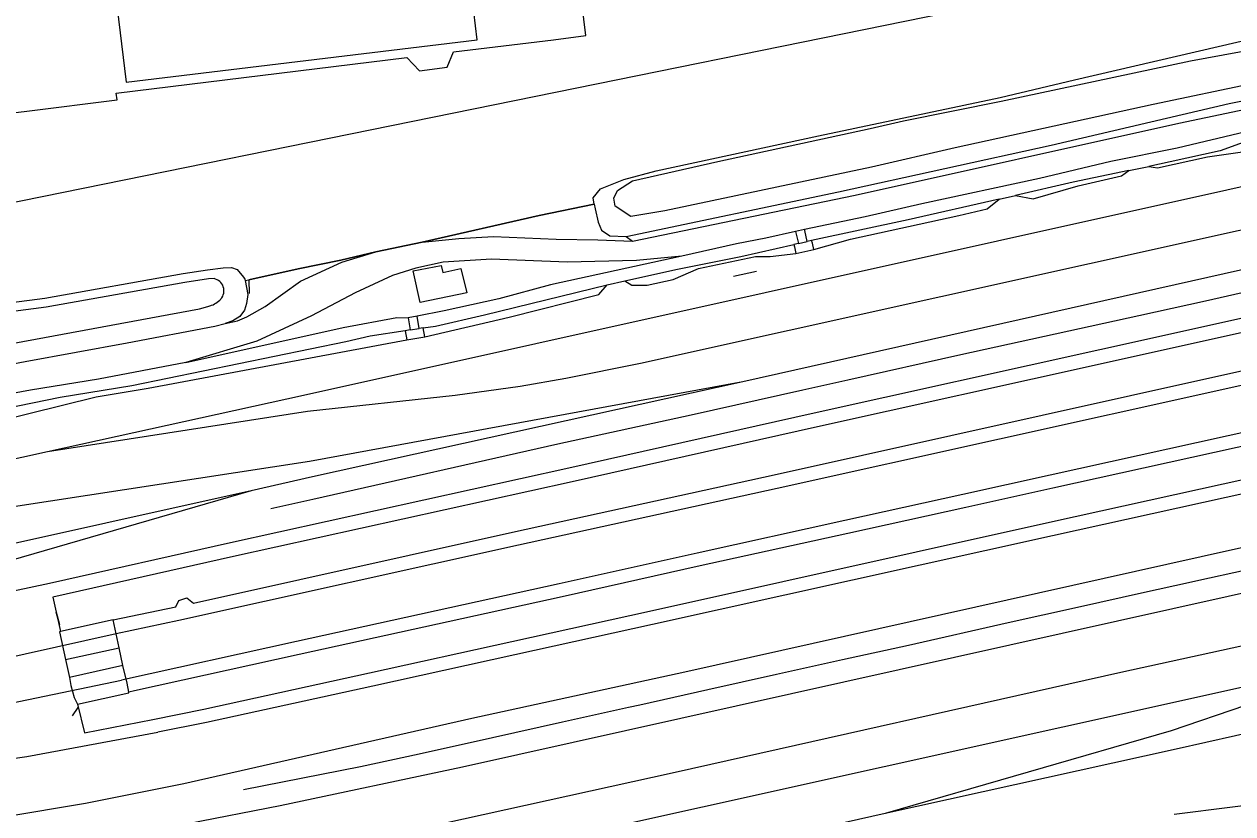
# Model space of a CAD drawing. Extents: x 161477 to 163040, y 383680 to 384868.
# Drawn here: x 162118.8 to 162250.6, y 383907.9 to 383994.1 of the extents above; entities that cross this region are included whole.
import ezdxf

# ---------------------------------------------------------------- set-up
doc = ezdxf.new("R2010")
doc.units = 0
for name, color, linetype in [('IMGEO_Grasland_overig', 7, 'Continuous'), ('IMGEO_Hek', 7, 'Continuous'), ('IMGEO_Loofbos', 7, 'Continuous'), ('IMGEO_Overweg_gesloten', 7, 'Continuous'), ('IMGEO_Pand', 7, 'Continuous'), ('IMGEO_Perron', 7, 'Continuous'), ('IMGEO_Spoor', 7, 'Continuous'), ('IMGEO_Spoorbaan_halfverhard', 7, 'Continuous'), ('IMGEO_Terreindeel_onvherhard', 7, 'Continuous'), ('IMGEO_Voetpad_op_trap', 7, 'Continuous'), ('IMGEO_Waterloop', 7, 'Continuous')]:
    doc.layers.add(name, color=color, linetype=linetype)

msp = doc.modelspace()

# ---------------------------------------------------------------- linework, layer by layer
at = {"layer": 'IMGEO_Grasland_overig'}
for points in [[(162184.4, 383970.91), (162207.55, 383975.75), (162230.73, 383980.85), (162250.15, 383985.41), (162261.88, 383987.71), (162277.97, 383991.3), (162289.61, 383993.74), (162306.41, 383997.6), (162319.36, 384000.44), (162336.74, 384004.62), (162348.52, 384007.18), (162386.42, 384015.02), (162399.08, 384018), (162417.06, 384021.91), (162428.2, 384024.54), (162465.46, 384031.71)], [(162185.09, 383970.4), (162209.37, 383975.39), (162244.66, 383983.25), (162282.78, 383991.27), (162306.35, 383997.16), (162319.02, 384000.06), (162336.64, 384003.73), (162362.3, 384009.07), (162386.31, 384014.48), (162405.43, 384018.65), (162413.58, 384020.62), (162434.97, 384025.14), (162473.66, 384032.52)], [(162251.97, 383982.32), (162244.47, 383980.54), (162237.27, 383979.06), (162229.46, 383977.21), (162216.65, 383974.44), (162210.47, 383973.03), (162203.84, 383971.67)], [(162251.68, 383981.14), (162249.19, 383980.25), (162243.71, 383979.03), (162241.39, 383978.54)], [(162239.2, 383978.08), (162233.15, 383976.81), (162226.87, 383975.37)], [(162225.07, 383974.96), (162215.14, 383972.7), (162204.63, 383970.46)], [(162180.92, 383974.41), (162181.01, 383973.91), (162181.36, 383972.47), (162181.7, 383971.57), (162182.62, 383970.95), (162184.4, 383970.91)], [(162162.15, 383970.28), (162166.17, 383970.69), (162169.95, 383970.89), (162176.77, 383970.6), (162181.3, 383970.54), (162185.09, 383970.4)], [(162184.4, 383970.91), (162185.09, 383970.4)], [(162202.87, 383971.44), (162199.65, 383970.72), (162196.45, 383970.1), (162190.46, 383968.74)], [(162184.25, 383966.07), (162190.01, 383967.34), (162196.89, 383968.71), (162202.69, 383970.01)], [(162203.18, 383970.12), (162202.69, 383970.01)], [(162202.69, 383970.01), (162202.75, 383969.76), (162202.92, 383969.04)], [(162204.63, 383970.46), (162204.15, 383970.35)], [(162204.86, 383969.48), (162204.71, 383970.15), (162204.63, 383970.46)], [(162190.46, 383968.74), (162185.52, 383968.29), (162177.96, 383968.1), (162169.71, 383968.44), (162164.46, 383968.09), (162161.48, 383967.44), (162158.92, 383966.63), (162154.86, 383964.75), (162150.09, 383962.24), (162144.12, 383959.47), (162136.37, 383957.17)], [(162140.66, 383961.41), (162142.03, 383961.68), (162143.04, 383962.12), (162145.03, 383963.26), (162148.88, 383966.03), (162153.38, 383968.08), (162157.11, 383969.23)], [(162190.46, 383968.74), (162176.16, 383965.61), (162170.52, 383964.1), (162164.56, 383962.78), (162161.62, 383962.2)], [(162164.22, 383967.74), (162164.42, 383966.98), (162166.36, 383967.41), (162167.02, 383964.75), (162161.94, 383963.69), (162161.16, 383967.16), (162164.22, 383967.74)], [(162142.84, 383966.11), (162143.13, 383964.57), (162143, 383963.58), (162142.79, 383962.87), (162142.29, 383962.18), (162141.51, 383961.69), (162140.66, 383961.41)], [(162162.27, 383960.94), (162163.62, 383961.1), (162168.97, 383962.34), (162182.34, 383965.61)], [(162136.37, 383957.17), (162153.55, 383960.98), (162159.38, 383962.06), (162160.63, 383962.03)], [(162160.3, 383960.6), (162156.48, 383960.02), (162153.83, 383959.41), (162130.51, 383954.62), (162122.68, 383953.34), (162113.59, 383951.49), (162108.96, 383950.74), (162104.12, 383949.91)], [(162160.86, 383960.7), (162160.3, 383960.6)], [(162160.3, 383960.6), (162160.47, 383959.62)], [(162162.27, 383960.94), (162161.84, 383960.86)], [(162162.44, 383959.95), (162162.27, 383960.94)], [(162136.37, 383957.17), (162126.86, 383955.33), (162119.43, 383954.14), (162106.12, 383951.67), (162104.92, 383951.3), (162104.16, 383951.02), (162103.44, 383950.68)]]:
    msp.add_lwpolyline(points, dxfattribs=at)
at = {"layer": 'IMGEO_Hek'}
for points in [[(162442.73, 384006.91), (162420.74, 384002.28), (162415.83, 384001.21), (162410.98, 384000.19), (162393.96, 383996.37), (162384.18, 383994.21), (162362.25, 383989.37), (162337.86, 383983.98), (162284.26, 383972.05), (162262.3, 383967.18), (162247.59, 383963.84), (162240.29, 383962.24), (162220.89, 383958), (162208.57, 383955.21), (162203.68, 383954.13), (162191.5, 383951.39), (162176.96, 383948.23), (162150.22, 383942.21), (162145.64, 383941.21)], [(162180.93, 383974.41), (162174.9, 383973.2), (162162.15, 383970.28), (162157.11, 383969.23), (162153.27, 383968.3), (162148.62, 383967.38), (162143.27, 383966.18), (162143.3, 383964.69)], [(162196.09, 383966.57), (162198.62, 383967.13)], [(162142.69, 383910.59), (162155.43, 383913.1), (162161.84, 383914.48), (162169.82, 383916.26), (162177.46, 383917.95), (162184.65, 383919.55), (162185.88, 383919.83), (162193.29, 383921.47), (162200.8, 383923.16), (162207.99, 383924.75), (162215.18, 383926.34), (162226.07, 383928.79), (162229.85, 383929.62), (162233.63, 383930.45), (162240.92, 383932.09), (162245.71, 383933.17), (162246.86, 383933.41), (162251.83, 383934.51)], [(162122.24, 383929.93), (162122.6, 383928.56), (162122.25, 383929.93)], [(162124.04, 383918.63), (162124.66, 383919.54)]]:
    msp.add_lwpolyline(points, dxfattribs=at)
at = {"layer": 'IMGEO_Loofbos'}
for points in [[(162090.82, 384019.44), (162089.58, 384019.29), (162090.98, 384006.63), (162094.14, 383981.53), (162101.54, 383982.46), (162106.53, 383983.07), (162119.03, 383984.56), (162128.9, 383985.81), (162128.8, 383986.54), (162160.48, 383990.42), (162161.86, 383988.98), (162164.89, 383989.35), (162165.58, 383991.04), (162176.49, 383992.36), (162180.02, 383992.8), (162175.49, 384029.69), (162166.71, 384028.64)], [(162180.92, 383974.41), (162180.93, 383974.41), (162180.8, 383975.11), (162181.6, 383976.09), (162184.14, 383977.1), (162187.67, 383978.04), (162205.38, 383981.87), (162225.18, 383986.05), (162233.3, 383987.99), (162255.54, 383993.14), (162287.46, 384000), (162312.37, 384005.4), (162316.33, 384006.26)], [(162219.17, 383995.88), (162219.25, 383995.24), (162013.21, 383953.38)], [(162162.15, 383970.28), (162174.9, 383973.2), (162180.92, 383974.41)], [(162157.11, 383969.23), (162162.15, 383970.28)], [(162142.84, 383966.11), (162143.27, 383966.18), (162148.62, 383967.38), (162153.27, 383968.3), (162157.11, 383969.23)], [(162048.74, 383951.59), (162049.06, 383951.96), (162049.99, 383952.59), (162050.25, 383952.76), (162050.66, 383952.87), (162051.32, 383953.01), (162054.08, 383953.44), (162056.89, 383953.89), (162071.68, 383956.46), (162099.97, 383961.43), (162110.89, 383962.85), (162121, 383964.16), (162136.11, 383966.85), (162138.76, 383967.26), (162140.44, 383967.48), (162141.35, 383967.53), (162141.99, 383967.28), (162142.69, 383966.45), (162142.82, 383966.24), (162142.84, 383966.11)]]:
    msp.add_lwpolyline(points, dxfattribs=at)
at = {"layer": 'IMGEO_Overweg_gesloten'}
for points in [[(162129.11, 383926.04), (162128.45, 383929.08)], [(162122.71, 383927.8), (162122.59, 383927.77), (162123.25, 383924.75)], [(162123.25, 383924.75), (162129.11, 383926.04)], [(162129.52, 383924.11), (162123.7, 383922.81)], [(162130.15, 383921.18), (162130, 383922.19), (162129.52, 383924.11)], [(162123.7, 383922.81), (162123.84, 383921.92), (162124.22, 383920.62), (162124.57, 383919.87)]]:
    msp.add_lwpolyline(points, dxfattribs=at)
at = {"layer": 'IMGEO_Pand'}
msp.add_lwpolyline([(162129.89, 383987.73), (162168.17, 383992.34), (162167.25, 384000), (162164.84, 384019.93), (162142.71, 384017.26), (162143.47, 384010.93), (162138.45, 384010.33), (162138.98, 384005.87), (162127.85, 384004.53), (162128.4, 384000), (162129.89, 383987.73)], dxfattribs=at)
at = {"layer": 'IMGEO_Perron'}
for points in [[(162438.9, 384001.21), (162422.71, 383998.11), (162410.23, 383995.58), (162392.86, 383991.85), (162384.61, 383990.02), (162368.82, 383986.53), (162353.59, 383983.12), (162331.38, 383978.2), (162301.8, 383971.65), (162274.55, 383965.55), (162267.33, 383963.92), (162236.4, 383957.04), (162205.25, 383950.14), (162178.5, 383944.13), (162141.57, 383935.98), (162121.87, 383931.56), (162122.71, 383927.8)], [(162128.45, 383929.08), (162135.31, 383930.51), (162135.63, 383931.2), (162136.5, 383931.49), (162137.23, 383930.92), (162172.35, 383938.73), (162200.54, 383944.9), (162249.03, 383955.68), (162272.7, 383960.93), (162284.64, 383963.58), (162335.8, 383974.9), (162361.71, 383980.64), (162387.8, 383986.4), (162414.54, 383992.33), (162441.39, 383997.91)], [(162451.24, 383991.62), (162434.8, 383988.45), (162424.78, 383986.35), (162418.26, 383984.93), (162407.38, 383982.5), (162388.62, 383978.39), (162368.24, 383973.86), (162358.92, 383971.78), (162345.66, 383968.85), (162332.99, 383966.04), (162311.47, 383961.27), (162301.08, 383958.97), (162282.23, 383954.81), (162265.73, 383951.15), (162253.49, 383948.43), (162230.94, 383943.46), (162221.43, 383941.34), (162208.56, 383938.49), (162192.46, 383934.96), (162177.41, 383931.6), (162148.76, 383925.3), (162130.79, 383921.34), (162130.15, 383921.18)], [(162124.57, 383919.87), (162125.33, 383916.75), (162132.79, 383918.2), (162138.33, 383919.35), (162156.43, 383923.31), (162171.95, 383926.73), (162186.94, 383930.03), (162230.55, 383939.72), (162265.98, 383947.54), (162300.69, 383955.26), (162317.6, 383959.01), (162331.4, 383962.05), (162358.4, 383968.01), (162363.64, 383969.2), (162383.46, 383973.55), (162402.27, 383977.73), (162410.32, 383979.53), (162430.51, 383983.89), (162439.99, 383985.81)], [(162128.45, 383929.08), (162122.71, 383927.8)], [(162124.57, 383919.87), (162130.16, 383921.11), (162130.15, 383921.18)]]:
    msp.add_lwpolyline(points, dxfattribs=at)
at = {"layer": 'IMGEO_Spoor'}
for points in [[(162440.93, 384018.2), (162423.7, 384014.55), (162401.26, 384009.64), (162149.2, 383953.57)], [(162457.8, 384017.03), (162430.46, 384011.36), (162185.95, 383957.04), (162177.81, 383955.39), (162172.86, 383954.55), (162165.75, 383953.57), (162149.65, 383951.79)], [(162453.35, 384011.49), (162424.4, 384005.42), (162363.11, 383991.88), (162319.76, 383982.15), (162259.18, 383968.95), (162197.14, 383955.06)], [(162438.62, 384002.73), (162422.41, 383999.62), (162409.91, 383997.09), (162392.54, 383993.36), (162384.28, 383991.52), (162368.49, 383988.03), (162353.25, 383984.63), (162331.04, 383979.7), (162301.46, 383973.15), (162274.22, 383967.05), (162266.99, 383965.42), (162236.06, 383958.54), (162204.92, 383951.64), (162178.16, 383945.64), (162141.24, 383937.49), (162121.53, 383933.06), (162112.43, 383931.11)], [(162112.31, 383923.94), (162128.77, 383927.61), (162135.63, 383929.04), (162172.67, 383937.27), (162200.86, 383943.44), (162249.36, 383954.22), (162273.02, 383959.47), (162284.97, 383962.12), (162336.13, 383973.44), (162362.03, 383979.17), (162388.12, 383984.93), (162414.86, 383990.86), (162441.68, 383996.44)], [(162495.04, 383993.83), (162491.25, 383993.22), (162473.77, 383990.3), (162463.63, 383988.65), (162458.78, 383987.76), (162449.11, 383986.05), (162440.29, 383984.34), (162430.81, 383982.42), (162410.65, 383978.07), (162402.6, 383976.26), (162383.78, 383972.09), (162363.97, 383967.74), (162358.73, 383966.55), (162331.72, 383960.58), (162317.93, 383957.54), (162301.02, 383953.79), (162266.3, 383946.08), (162230.88, 383938.25), (162187.27, 383928.57), (162172.27, 383925.27), (162156.76, 383921.84), (162138.64, 383917.89), (162133.33, 383916.82)], [(162450.98, 383993.05), (162434.51, 383989.87), (162424.48, 383987.77), (162417.95, 383986.35), (162407.06, 383983.91), (162388.31, 383979.81), (162367.93, 383975.28), (162358.6, 383973.2), (162345.34, 383970.27), (162332.68, 383967.46), (162300.77, 383960.39), (162281.92, 383956.23), (162265.41, 383952.57), (162253.18, 383949.85), (162230.62, 383944.88), (162221.12, 383942.75), (162208.25, 383939.91), (162192.14, 383936.37), (162177.1, 383933.02), (162148.45, 383926.72), (162129.38, 383922.52)], [(161983.02, 383882.43), (162002.6, 383886.8), (162017.08, 383889.7), (162027.28, 383891.57), (162036.3, 383892.96), (162053.1, 383895.33), (162060.81, 383896.33), (162085.72, 383899.26), (162099.11, 383900.95), (162110.01, 383902.48), (162119.36, 383903.88), (162127.92, 383905.34), (162136.6, 383906.89), (162146.67, 383908.84), (162166.54, 383913.05), (162267.83, 383935.63), (162298.18, 383942.49), (162368.54, 383958.02), (162456.6, 383977.62)], [(161981.95, 383886.79), (162015.79, 383894.36), (162029.29, 383896.79), (162043.99, 383899.13), (162058.27, 383900.92), (162089.66, 383904.4), (162105.43, 383905.98), (162116.55, 383907.59), (162125.44, 383909.1), (162136.16, 383911.23), (162167.56, 383918.35), (162190.79, 383923.42), (162250.53, 383936.75), (162372.17, 383963.7)], [(162197.14, 383955.06), (162149.86, 383946.37)], [(162197.14, 383955.06), (162150.21, 383944.69)], [(162149.2, 383953.57), (162121.29, 383947.41)], [(162149.65, 383951.79), (162121.29, 383947.41)], [(162121.29, 383947.41), (162110.4, 383945.01)], [(162149.86, 383946.37), (162069.13, 383934.01)], [(162150.21, 383944.69), (162143.51, 383943.17)], [(162143.51, 383943.17), (162111.79, 383936.09)], [(162143.51, 383943.17), (162112.25, 383934.11)], [(162325.36, 383942.82), (162261.47, 383928.4), (162238.34, 383923.34), (162189.76, 383912.44), (162113.36, 383895.61)], [(162244.15, 383907.9), (162256.89, 383909.48), (162266.62, 383910.93), (162274.49, 383912.29), (162282.74, 383913.86), (162323.91, 383922.94), (162334.59, 383925.16), (162345.45, 383927.1), (162355.7, 383928.59), (162366.29, 383929.85), (162375.59, 383930.64), (162394.25, 383932.04), (162415.72, 383931.74)], [(162326.58, 383929.33), (162315.98, 383927.03), (162309.01, 383925.64), (162302.59, 383924.58), (162296.09, 383923.67), (162282.4, 383922.14), (162276.41, 383921.35), (162269.32, 383920.24), (162262.11, 383918.85), (162254.08, 383917.16), (162244.37, 383914.99)], [(162065.34, 383910.45), (162075.88, 383912.66), (162103.27, 383917.07), (162129.38, 383922.52)], [(162251.51, 383921.7), (162153.77, 383899.99)], [(162251.95, 383919.73), (162243.82, 383916.98)], [(162065.37, 383907.55), (162075.95, 383908.81), (162098.42, 383911.21), (162119.06, 383914.19), (162133.33, 383916.82)], [(162243.82, 383916.98), (162212.64, 383907.95)], [(162244.37, 383914.99), (162212.64, 383907.95)], [(162212.64, 383907.95), (162198.89, 383904.89)]]:
    msp.add_lwpolyline(points, dxfattribs=at)
at = {"layer": 'IMGEO_Spoorbaan_halfverhard'}
for points in [[(162241.39, 383978.54), (162242.36, 383978.38), (162247.79, 383979.59), (162251.87, 383980.16)], [(162226.87, 383975.37), (162228.8, 383975.01), (162233.68, 383976.42), (162238.4, 383977.5), (162239.2, 383978.08)], [(162239.2, 383978.08), (162241.39, 383978.54)], [(162204.86, 383969.48), (162208.88, 383970.6), (162220.69, 383973.19), (162223.75, 383973.9), (162225.07, 383974.96)], [(162225.07, 383974.96), (162226.87, 383975.37)], [(162184.25, 383966.07), (162185.03, 383965.59), (162186.69, 383965.58), (162189.54, 383966.22), (162192.29, 383967.42), (162198.5, 383968.71), (162200.12, 383968.72), (162202.92, 383969.04)], [(162202.92, 383969.04), (162204.86, 383969.48)], [(162162.44, 383959.95), (162171.66, 383962.08), (162181.42, 383964.58), (162182.34, 383965.61)], [(162182.34, 383965.61), (162184.25, 383966.07)], [(162104.31, 383948.93), (162108.93, 383949.91), (162115.56, 383950.69), (162126.61, 383953.42), (162132.28, 383954.35), (162160.47, 383959.62)], [(162160.47, 383959.62), (162162.44, 383959.95)], [(162123.25, 383924.75), (162123.7, 383922.81)], [(162129.52, 383924.11), (162129.11, 383926.04)]]:
    msp.add_lwpolyline(points, dxfattribs=at)
at = {"layer": 'IMGEO_Terreindeel_onvherhard'}
msp.add_lwpolyline([(162048.45, 383947.82), (162048.51, 383947.62), (162049.51, 383946.64), (162050.82, 383946.32), (162054.14, 383946.71), (162059.5, 383947.55), (162079.71, 383950.57), (162099.98, 383953.71), (162118.86, 383957.25), (162130, 383959.28), (162139.54, 383961.12), (162140.66, 383961.41)], dxfattribs=at)
at = {"layer": 'IMGEO_Voetpad_op_trap'}
for points in [[(162203.84, 383971.67), (162202.87, 383971.44)], [(162202.87, 383971.44), (162203.18, 383970.12)], [(162204.15, 383970.35), (162203.87, 383971.54), (162203.84, 383971.67)], [(162203.18, 383970.12), (162204.15, 383970.35)], [(162161.62, 383962.2), (162160.63, 383962.03)], [(162160.63, 383962.03), (162160.86, 383960.7)], [(162161.84, 383960.86), (162161.62, 383962.2)], [(162160.86, 383960.7), (162161.84, 383960.86)]]:
    msp.add_lwpolyline(points, dxfattribs=at)
at = {"layer": 'IMGEO_Waterloop'}
for points in [[(162290.05, 383995.51), (162270.87, 383991.27), (162258.55, 383988.91), (162252.95, 383987.62), (162241.86, 383985.28), (162220.27, 383980.56), (162211.14, 383978.46), (162188.6, 383973.7), (162184.92, 383973.09), (162183.2, 383974.22), (162183.05, 383975.07), (162183.45, 383975.92), (162185.1, 383976.98), (162194.39, 383979.09), (162211.01, 383982.66), (162214.64, 383983.52), (162225.31, 383985.64), (162245.94, 383990.07), (162283.16, 383996.91), (162313.36, 384003.26), (162344.28, 384010.17), (162365.88, 384014.72), (162413.83, 384025.55), (162446.02, 384032.35)], [(162139.46, 383966.3), (162138.86, 383966.27), (162136.28, 383965.86), (162121.16, 383963.17), (162109.49, 383961.66), (162100.12, 383960.44), (162071.85, 383955.47), (162057.07, 383952.9), (162051.96, 383952.17), (162051.19, 383952.03), (162050.88, 383951.98)], [(162116.64, 383959.09), (162137.89, 383963.01), (162139.02, 383963.33)]]:
    msp.add_lwpolyline(points, dxfattribs=at)
for centre, radius, start, end in [((162139.18, 383964.97), 1.36, 319.0257, 78.2155), ((162138.22, 383965.92), 2.71, 287.1052, 317.1223)]:
    msp.add_arc(centre, radius, start, end, dxfattribs=at)

doc.saveas('drawing.dxf')
